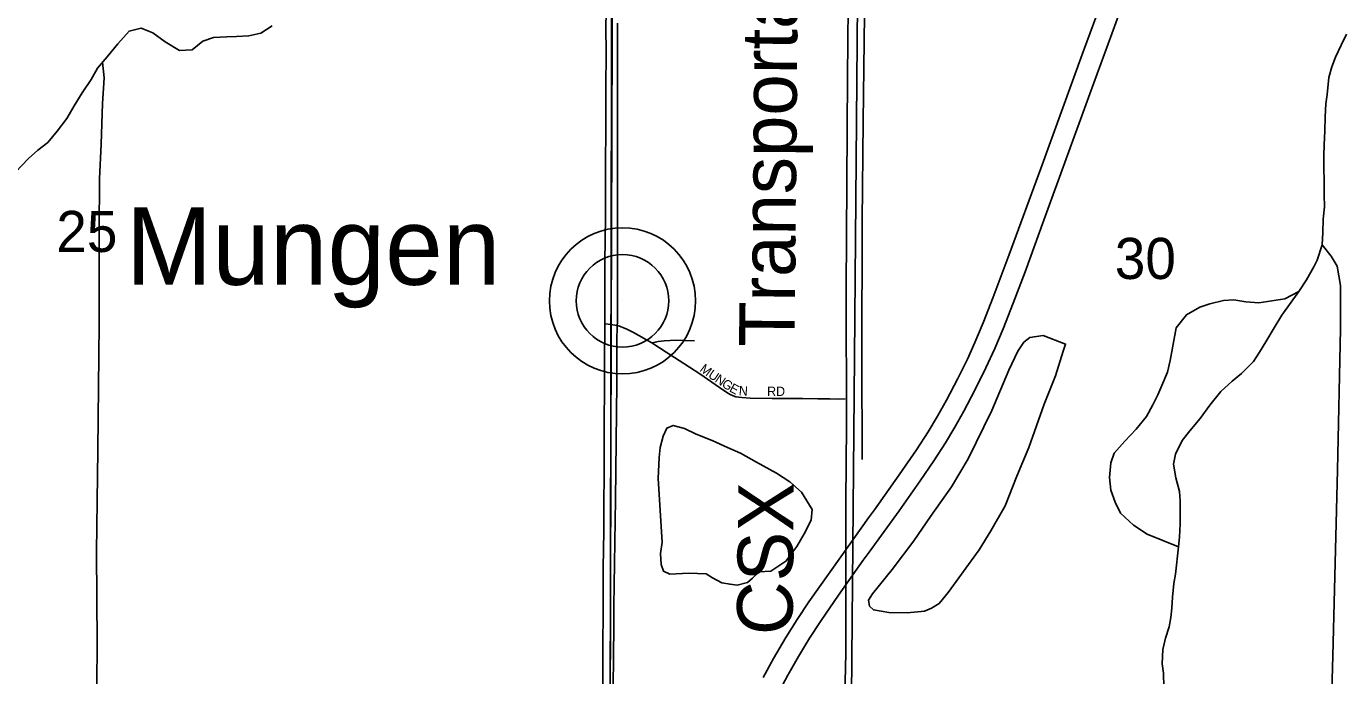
# Model space of a CAD drawing. Extents: x 1443599 to 1910620, y 1028088 to 1361369.
# Drawn here: x 1649032 to 1656117, y 1192957 to 1196448 of the extents above; entities that cross this region are included whole.
import ezdxf

# ---------------------------------------------------------------- set-up
doc = ezdxf.new("R2010")
doc.units = 0
for name, color, linetype in [('GM_X_Interstate_Route', 7, 'Continuous'), ('GM_X_Minor_Lake', 7, 'Continuous'), ('GM_X_Minor_River', 7, 'Continuous'), ('GM_X_Rail_Line', 7, 'Continuous'), ('GM_X_Rail_Line_Text', 7, 'Continuous'), ('GM_X_Section', 7, 'Continuous'), ('GM_X_Section_Text', 7, 'Continuous'), ('GM_X_State_Route', 7, 'Continuous'), ('GM_X_Township', 7, 'Continuous'), ('GM_X_Township_Subdivision', 7, 'Continuous'), ('GM_X_Township_Subdivision_Text', 7, 'Continuous'), ('GM_X_Unincorporated', 7, 'Continuous'), ('GM_X_Unincorporated_Location', 7, 'Continuous'), ('GM_X_Unincorporated_Text', 7, 'Continuous')]:
    doc.layers.add(name, color=color, linetype=linetype)

msp = doc.modelspace()

# ---------------------------------------------------------------- linework, layer by layer
at = {"layer": 'GM_X_Interstate_Route'}
for points in [[(1653073.5, 1192858.4), (1653127.9, 1192959.8), (1653185, 1193059.7), (1653245, 1193157.8), (1653307.8, 1193254.1), (1653400.5, 1193389.7), (1653533.1, 1193577.3), (1653564.6, 1193620.8), (1653725.8, 1193843.2), (1653839.6, 1194003.7), (1653913, 1194112.4), (1653975, 1194209), (1654025.8, 1194293.2), (1654074.1, 1194378.8), (1654135.2, 1194494.8), (1654193.3, 1194612.4), (1654241.2, 1194716.6), (1654286.1, 1194822.1), (1654340.1, 1194959.4), (1654403.5, 1195128.4), (1654504.5, 1195406), (1654751.7, 1196084.5), (1654870, 1196408.2), (1654971.3, 1196685.7)], [(1652995.6, 1192947.7), (1653050.4, 1193048.5), (1653116.5, 1193161.8), (1653177.1, 1193259.2), (1653240.9, 1193354.6), (1653412, 1193595.3), (1653561.9, 1193804.6), (1653593.6, 1193848.8), (1653726.2, 1194036.6), (1653819.5, 1194171.7), (1653882.1, 1194268.2), (1653933.1, 1194352.6), (1653981.6, 1194438.5), (1654042.9, 1194554.7), (1654093.5, 1194658), (1654134.5, 1194747.6), (1654179, 1194853.6), (1654232.9, 1194991.2), (1654318.6, 1195222.1), (1654488.7, 1195684.2), (1654718.1, 1196316.8), (1654820, 1196594.1)]]:
    msp.add_lwpolyline(points, dxfattribs=at)
at = {"layer": 'GM_X_Minor_Lake'}
for p, q in [((1654224.7, 1194382.2), (1654097.1, 1194123)), ((1652430, 1194017.5), (1652451, 1193674.4))]:
    msp.add_line(p, q, dxfattribs=at)
for points in [[(1654097.1, 1194123), (1654008.5, 1193972.8), (1653895.8, 1193812.6), (1653805.3, 1193682.5), (1653688.6, 1193528.4), (1653584, 1193396.3), (1653561.9, 1193362.3), (1653567.8, 1193330.2), (1653587.8, 1193310), (1653671.9, 1193295.8), (1653770.1, 1193295.5), (1653862.2, 1193303.2), (1653900.3, 1193319.2), (1653942.5, 1193345.1), (1653990.7, 1193403.2), (1654157.7, 1193633.3), (1654220.1, 1193735.5), (1654296.6, 1193869.6), (1654359.2, 1194029.9), (1654423.8, 1194184.2), (1654506.6, 1194416.6), (1654567.2, 1194568.9), (1654609.6, 1194701.2), (1654621.8, 1194739.3), (1654501.7, 1194785.7), (1654429.6, 1194775.9), (1654397.4, 1194749.9), (1654365.2, 1194701.9), (1654316.9, 1194599.7), (1654224.7, 1194382.2)], [(1652451, 1193674.4), (1652442.8, 1193614.2), (1652446.7, 1193554.1), (1652458.6, 1193517.9), (1652492.6, 1193501.8), (1652594.8, 1193507.5), (1652688.9, 1193505.2), (1652722.9, 1193483.1), (1652772.9, 1193456.8), (1652817, 1193448.7), (1652855, 1193442.6), (1652911.1, 1193458.4), (1652937.2, 1193480.4), (1652973.4, 1193514.4), (1653035.5, 1193518.2), (1653117.8, 1193572.2), (1653176.2, 1193652.2), (1653216.4, 1193720.3), (1653252.7, 1193792.4), (1653258.9, 1193850.6), (1653201.1, 1193943), (1653139.1, 1193999.4), (1653067.1, 1194045.7), (1652959.1, 1194104.2), (1652873.2, 1194152.6), (1652803.1, 1194182.9), (1652721.1, 1194221.2), (1652635.1, 1194255.6), (1652571.1, 1194285.9), (1652511, 1194302.1), (1652476.9, 1194288.1), (1652456.7, 1194244.1), (1652440.5, 1194183.9), (1652436.4, 1194129.8), (1652430, 1194017.5)]]:
    msp.add_lwpolyline(points, dxfattribs=at)
at = {"layer": 'GM_X_Minor_River'}
for points in [[(1653521.5, 1203189.1), (1653511.5, 1202545.3), (1653496.5, 1200892.6), (1653491.4, 1199881.6), (1653474, 1198772.4), (1653460.7, 1197675.2), (1653453.9, 1196738.5), (1653448.2, 1196178.9), (1653440.7, 1195035.5), (1653442.5, 1194299.4), (1653439.3, 1193894.2), (1653438.9, 1193077.8), (1653429.5, 1192616.5), (1653414.3, 1191555.4), (1653397.6, 1190680.9), (1653393, 1189816.3), (1653376, 1188827.5), (1653374.7, 1188382.2), (1653361.5, 1187985.1), (1653355.9, 1187437.5), (1653349.1, 1187192.8), (1653345.1, 1186524.8), (1653350.6, 1185955.6)], [(1653617.2, 1203034.4), (1653610.1, 1202677.4), (1653606.2, 1202065.6), (1653600.7, 1201562.2), (1653595, 1201030.7), (1653579.3, 1200465.1), (1653582, 1200033.8), (1653568.8, 1199636.7), (1653563, 1199061), (1653562.9, 1198371), (1653549.7, 1197975.9), (1653548.5, 1197560.7), (1653544.8, 1197005), (1653539.3, 1196511.6), (1653533.6, 1195935.9), (1653528, 1195402.4), (1653525.7, 1194662.2), (1653528.1, 1194118.6)], [(1650353.9, 1196450.6), (1650293.7, 1196410.7), (1650227.6, 1196396.8), (1650161.4, 1196393), (1650109.4, 1196391.2), (1650039.2, 1196387.4), (1649981.1, 1196367.5), (1649922.8, 1196321.5), (1649854.7, 1196317.7), (1649778.7, 1196364.1), (1649712.8, 1196412.4), (1649648.7, 1196438.6), (1649584.6, 1196422.8), (1649524.3, 1196354.8), (1649466, 1196284.7), (1649413.7, 1196222.7), (1649379.5, 1196162.6), (1649331.2, 1196090.6), (1649288.9, 1196020.5), (1649248.6, 1195952.4), (1649198.3, 1195884.3), (1649148.1, 1195824.3), (1649093.9, 1195782.3), (1649043.7, 1195738.3), (1648973.3, 1195664.3)], [(1656133.2, 1196405.8), (1656105, 1196347.7), (1656072.8, 1196281.6), (1656054.6, 1196229.5), (1656038.4, 1196173.4), (1656028.1, 1196081.1), (1656021.9, 1196031), (1656017.7, 1195960.8), (1656015.5, 1195886.6), (1656013.3, 1195810.4), (1656011.1, 1195756.2), (1656010.9, 1195688), (1656012.7, 1195615.8), (1656012.5, 1195541.6), (1656014.3, 1195477.4), (1656008.1, 1195411.2), (1656005.8, 1195339), (1656001.6, 1195272.8), (1655974.9, 1195190.4), (1655957.2, 1195154.6), (1655916.9, 1195084.5), (1655876.7, 1195022.5), (1655784.1, 1194894.3), (1655743.9, 1194826.3), (1655699.6, 1194752.2), (1655665.3, 1194696.1), (1655633.1, 1194646.1), (1655568.8, 1194582.1), (1655518.6, 1194540.1), (1655456.4, 1194484.1), (1655398.1, 1194412.1), (1655345.8, 1194340), (1655289.5, 1194274), (1655249.3, 1194221.9), (1655213, 1194147.8), (1655202.8, 1194093.7), (1655214.6, 1194021.4), (1655234.4, 1193947.2), (1655238.3, 1193897), (1655237.9, 1193772.6), (1655233.7, 1193702.4), (1655229.5, 1193650.3), (1655213, 1193501.9), (1655204.9, 1193451.8), (1655196.6, 1193379.6)], [(1649441.2, 1196255.3), (1649449.6, 1196170.4), (1649441.2, 1196034.1), (1649434.5, 1195815.4), (1649426, 1195628.9), (1649423.1, 1195348.1), (1649423.6, 1194848.6), (1649415.6, 1194168.6), (1649409.9, 1193621.1), (1649412.4, 1193129.6), (1649409.1, 1192692.3), (1649418.4, 1192449.6), (1649420.8, 1191914), (1649419.2, 1191360.4), (1649413.8, 1190899), (1649412.5, 1190467.8), (1649406.8, 1189922.2), (1649407.2, 1189374.6), (1649397.8, 1188895.2), (1649400.6, 1188494), (1649383.2, 1188036.7), (1649382.1, 1187681.7), (1649383.2, 1187382.8), (1649233, 1187379.2)], [(1656001.6, 1195272.8), (1656049.5, 1195212.5), (1656083.4, 1195158.3), (1656101.1, 1195053.9), (1656100.4, 1194821.2), (1656084.1, 1194061), (1656059.1, 1193064.2), (1656036.6, 1192225.8), (1656021.4, 1191166.7), (1655977.4, 1189855), (1655935.5, 1188587.4), (1655902.4, 1187566.5), (1655896, 1187434.1), (1655899.9, 1187404), (1655923.9, 1187375.9), (1655963.9, 1187375.8), (1656022, 1187367.6), (1656064, 1187349.4), (1656081.6, 1187198.9), (1656069, 1187024.4), (1656066.4, 1185909.9)], [(1655876.7, 1195022.5), (1655801.6, 1194982.2), (1655662.1, 1194960.9), (1655592, 1194967.1), (1655526, 1194977.3), (1655471.9, 1194973.5), (1655397.7, 1194955.6), (1655343.5, 1194937.8), (1655271.3, 1194897.8), (1655217, 1194827.8), (1655196.7, 1194719.5), (1655184.4, 1194651.4), (1655170.2, 1194589.2), (1655140, 1194517.1), (1655117.8, 1194467), (1655091.6, 1194412.9), (1655057.3, 1194350.9), (1655001, 1194282.8), (1654940.7, 1194216.8), (1654882.4, 1194152.8), (1654864.3, 1194100.7), (1654858, 1194022.5), (1654865.8, 1193954.2), (1654887.7, 1193890), (1654917.5, 1193829.7), (1654987.5, 1193765.3), (1655061.4, 1193717), (1655229.5, 1193650.3)], [(1655196.6, 1193379.6), (1655192.5, 1193319.4), (1655188.3, 1193269.3), (1655178.1, 1193219.2), (1655159.9, 1193159.1), (1655145.7, 1193096.9), (1655141.5, 1193020.7), (1655149.3, 1192970.5), (1655151.1, 1192894.3), (1655154.9, 1192820.1), (1655166.7, 1192741.8), (1655172.5, 1192687.6), (1655182.4, 1192635.5)]]:
    msp.add_lwpolyline(points, dxfattribs=at)
at = {"layer": 'GM_X_Rail_Line'}
msp.add_lwpolyline([(1653422.3, 1187382.1), (1653486.6, 1194668.7), (1653543.3, 1201447.8), (1653624.5, 1208390), (1653686.5, 1213883.3), (1653700.4, 1216254.3), (1653748.8, 1223261.5), (1653782.8, 1225132.4), (1653807.3, 1225844.8), (1653831.2, 1226150), (1653902.6, 1226760.6), (1654109.2, 1228858.3), (1654149, 1229281), (1654189.7, 1229712.5), (1654201, 1230000), (1654206.7, 1230284.6), (1654220.8, 1231414.3)], dxfattribs=at)
at = {"layer": 'GM_X_Section'}
for points in [[(1646877.3, 1198117.4), (1652183.4, 1197975.7), (1652172.1, 1192703.8), (1646804.2, 1192856.4)], [(1652183.4, 1197975.7), (1657466.1, 1197732.2), (1657375.8, 1192533.3), (1654528.8, 1192692.8), (1652172.1, 1192703.8)]]:
    msp.add_lwpolyline(points, close=True, dxfattribs=at)
at = {"layer": 'GM_X_State_Route'}
for points in [[(1652131.1, 1192686.6), (1652132.9, 1192995.4), (1652134, 1193422.1), (1652134.9, 1193536.9), (1652137.1, 1193733.9), (1652142.3, 1194636.5), (1652142.9, 1194849.3), (1652143.9, 1195178), (1652146.3, 1195424.2), (1652147.3, 1195719.6), (1652148.5, 1195883.7), (1652149.3, 1196113.5), (1652151.3, 1196310.4), (1652149.2, 1196441.7), (1652151.7, 1196605.6)], [(1652187.9, 1192887), (1652189.5, 1193067.7), (1652192.3, 1193215.3), (1652192.3, 1193330.2), (1652195.4, 1193559.9), (1652200, 1193904.6), (1652207.2, 1194528.2), (1652208.7, 1194758), (1652210, 1194839.1), (1652210.8, 1194856.4), (1652211.3, 1195512.9), (1652210.9, 1196202.3), (1652211.5, 1196464.8)]]:
    msp.add_lwpolyline(points, dxfattribs=at)
at = {"layer": 'GM_X_Township'}
for points in [[(1652364.6, 1213513.4), (1652298.6, 1208612.6), (1652295.2, 1208362.2), (1652288.9, 1207896.7), (1652264.1, 1206051.6), (1652246.4, 1204737.9), (1652226.9, 1203290), (1652187.4, 1197969.2), (1652178.3, 1194821.9), (1652172.2, 1192687.4), (1652088.5, 1187415.8), (1649449.5, 1187478.8), (1646702.9, 1187549.7), (1641574, 1187720.7), (1641474.2, 1187724), (1636185.1, 1187867.5), (1636189.1, 1188034), (1630891.9, 1188083)], [(1660071.2, 1187272.4), (1657359.6, 1187302.3), (1657230.2, 1187302.5), (1653683, 1187377.9), (1652542.2, 1187409.5), (1652088.5, 1187415.8), (1652172.2, 1192687.4), (1652178.3, 1194821.9), (1652187.4, 1197969.2), (1652226.9, 1203290), (1652246.4, 1204737.9), (1652264.1, 1206051.6), (1652288.9, 1207896.7), (1652295.2, 1208362.2), (1652298.6, 1208612.6), (1652364.6, 1213513.4)]]:
    msp.add_lwpolyline(points, dxfattribs=at)
at = {"layer": 'GM_X_Township_Subdivision'}
for points in [[(1652142.9, 1194849.3), (1652160.7, 1194847.1), (1652176.9, 1194844.9)], [(1652176.9, 1194844.9), (1652185.9, 1194843.7), (1652210, 1194839.1)], [(1652210, 1194839.1), (1652228.2, 1194833.7), (1652244.6, 1194827.8), (1652258.9, 1194821.9), (1652297.3, 1194802.3), (1652396.2, 1194745.9)], [(1652396.2, 1194745.9), (1652415.2, 1194750.1), (1652430.9, 1194753), (1652447.1, 1194755.3), (1652463.3, 1194757), (1652495.6, 1194759.2), (1652527.6, 1194760.5), (1652575.9, 1194759.7), (1652626.2, 1194757.9)], [(1652396.2, 1194745.9), (1652473.1, 1194696.4), (1652543.2, 1194651.4), (1652653.9, 1194579.8), (1652760.4, 1194505.8), (1652800, 1194479), (1652816.8, 1194468.1), (1652833.2, 1194460.8), (1652848.7, 1194456.3), (1652864.6, 1194453.5), (1652881, 1194451.7), (1652925.1, 1194449.5), (1653043.4, 1194447.7), (1653207, 1194446.6), (1653288.7, 1194445.7), (1653354, 1194445.4), (1653402.9, 1194444.2), (1653435.8, 1194444.4)]]:
    msp.add_lwpolyline(points, dxfattribs=at)
at = {"layer": 'GM_X_Unincorporated'}
for radius in [392.8, 249]:
    msp.add_circle((1652238.5, 1194972.1), radius, dxfattribs=at)
at = {"layer": 'GM_X_Unincorporated_Location'}
msp.add_line((1652238.5, 1194972.1), (1652238.5, 1194972.1), dxfattribs=at)

# ---------------------------------------------------------------- texts
at = {"layer": 'GM_X_Rail_Line_Text'}
for s, rotation, p in [('Transportation,', 89.50317, (1653164, 1194722.6)), ('CSX', 89.46978, (1653152.6, 1193174))]:
    msp.add_text(s, height=299, rotation=rotation, dxfattribs=at).set_placement(p)
at = {"layer": 'GM_X_Section_Text'}
for s, p in [('25', (1649192.8, 1195234.9)), ('30', (1654886.4, 1195089.7))]:
    msp.add_text(s, height=221, rotation=0.00001, dxfattribs=at).set_placement(p)
at = {"layer": 'GM_X_Township_Subdivision_Text'}
for s, rotation, p in [('M', 322.68571, (1652650.4, 1194597.7)), ('U', 326.02506, (1652695, 1194563.8)), ('N', 326.12526, (1652731.6, 1194539.2)), ('G', 326.14078, (1652768.1, 1194514.7)), ('E', 331.56413, (1652809.1, 1194487.5)), ('N', 356.91904, (1652863.1, 1194464.2)), ('RD', 0.00001, (1653016.4, 1194460.8))]:
    msp.add_text(s, height=50, rotation=rotation, dxfattribs=at).set_placement(p)
at = {"layer": 'GM_X_Unincorporated_Text'}
msp.add_text('Mungen', height=417, rotation=0.00001, dxfattribs=at).set_placement((1649566.8, 1195058.4))

doc.saveas('drawing.dxf')
